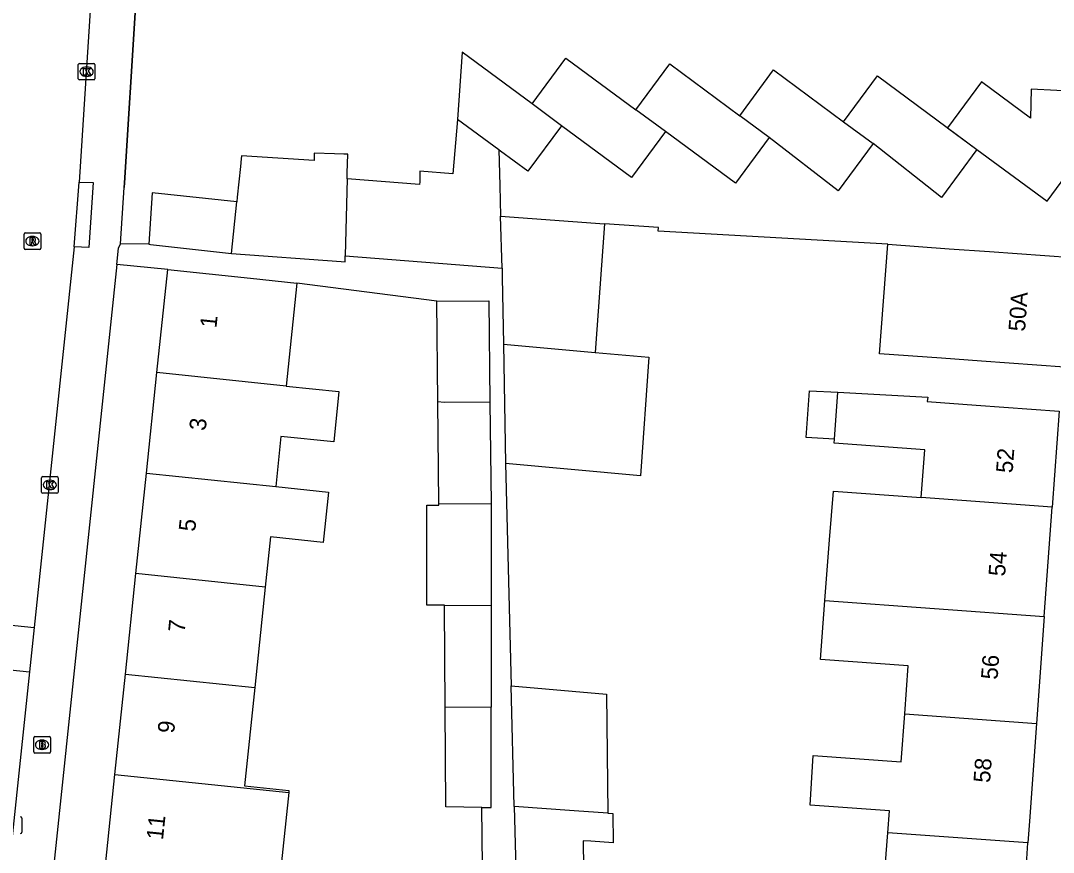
# Model space of a CAD drawing. Extents: x 163010 to 163853, y 382793 to 383982.
# Drawn here: x 163309.2 to 163371.3, y 383377.7 to 383427.7 of the extents above; entities that cross this region are included whole.
import ezdxf

# ---------------------------------------------------------------- set-up
doc = ezdxf.new("R2010")
doc.units = 0
for name, color, linetype in [('IMGEO_Brandkraan', 7, 'Continuous'), ('IMGEO_Kolk', 7, 'Continuous'), ('IMGEO_Muur', 7, 'Continuous'), ('IMGEO_Pand', 7, 'Continuous'), ('IMGEO_Pand_nummerreeks', 7, 'Continuous'), ('IMGEO_Rijbaan_lokaal_open', 7, 'Continuous'), ('IMGEO_Rioolput', 7, 'Continuous'), ('IMGEO_Voetpad_open', 7, 'Continuous')]:
    doc.layers.add(name, color=color, linetype=linetype)

msp = doc.modelspace()

# ---------------------------------------------------------------- linework, layer by layer
at = {"layer": 'IMGEO_Brandkraan'}
for p, q in [((163310.001, 383383.777), (163310.001, 383384.629)), ((163310.076, 383384.703), (163310.928, 383384.703)), ((163310.489, 383384.483), (163310.514, 383384.483)), ((163311.002, 383384.629), (163311.002, 383383.777)), ((163310.512, 383383.923), (163310.487, 383383.923)), ((163310.928, 383383.703), (163310.076, 383383.703))]:
    msp.add_line(p, q, dxfattribs=at)
for points in [[(163310.001, 383383.777), (163310.001, 383384.629)], [(163310.076, 383384.703), (163310.928, 383384.703)], [(163311.002, 383384.629), (163311.002, 383383.777)], [(163310.349, 383384.403), (163310.349, 383384.003), (163310.562, 383384.003)], [(163310.58, 383384.403), (163310.349, 383384.403)], [(163310.528, 383384.322), (163310.474, 383384.322), (163310.474, 383384.246)], [(163310.474, 383384.246), (163310.527, 383384.246)], [(163310.536, 383384.17), (163310.474, 383384.17), (163310.474, 383384.089)], [(163310.474, 383384.089), (163310.536, 383384.089)], [(163310.928, 383383.703), (163310.076, 383383.703)]]:
    msp.add_lwpolyline(points, dxfattribs=at)
for centre, radius, start, end in [((163310.078, 383384.627), 0.0765, 91.55205, 178.44795), ((163310.078, 383384.627), 0.0765, 91.55205, 178.44795), ((163310.926, 383384.627), 0.0765, 1.55205, 88.44795), ((163310.926, 383384.627), 0.0765, 1.55205, 88.44795), ((163310.529, 383384.284), 0.0379, 267.82845, 90.93552), ((163310.537, 383384.129), 0.0404, 269.87594, 90.50774), ((163310.568, 383384.254), 0.251, 268.66757, 293.53466), ((163310.584, 383384.258), 0.145, 59.4692, 91.53667), ((163310.609, 383384.305), 0.0922, 285.51372, 58.15012), ((163310.614, 383384.113), 0.105, 301.31148, 78.98903), ((163310.078, 383383.779), 0.0765, 181.55205, 268.44795), ((163310.078, 383383.779), 0.0765, 181.55205, 268.44795), ((163310.926, 383383.779), 0.0765, 271.55205, 358.44795), ((163310.926, 383383.779), 0.0765, 271.55205, 358.44795)]:
    msp.add_arc(centre, radius, start, end, dxfattribs=at)
for centre, major_axis, ratio, start_param, end_param in [((163310.488, 383384.203), (-0.387, 0.002), 0.722429, 4.712389, 7.853982), ((163310.513, 383384.203), (-0.39, 0.002), 0.717154, 1.570796, 4.712389)]:
    msp.add_ellipse(centre, major_axis=major_axis, ratio=ratio, start_param=start_param, end_param=end_param, dxfattribs=at)
at = {"layer": 'IMGEO_Kolk'}
for p, q in [((163312.68, 383424.242), (163312.68, 383425.094)), ((163312.755, 383425.168), (163313.607, 383425.168)), ((163313.168, 383424.948), (163313.193, 383424.948)), ((163313.681, 383425.094), (163313.681, 383424.242)), ((163313.191, 383424.388), (163313.166, 383424.388)), ((163313.607, 383424.168), (163312.755, 383424.168)), ((163310.467, 383399.396), (163310.467, 383400.248)), ((163310.542, 383400.322), (163311.394, 383400.322)), ((163310.955, 383400.102), (163310.98, 383400.102)), ((163311.468, 383400.248), (163311.468, 383399.396)), ((163310.978, 383399.542), (163310.953, 383399.542)), ((163311.394, 383399.322), (163310.542, 383399.322)), ((163309.288, 383379.792), (163309.288, 383378.94))]:
    msp.add_line(p, q, dxfattribs=at)
for points in [[(163312.68, 383424.242), (163312.68, 383425.094)], [(163312.755, 383425.168), (163313.607, 383425.168)], [(163313.001, 383424.868), (163313.124, 383424.868), (163313.124, 383424.717), (163313.254, 383424.868), (163313.418, 383424.868), (163313.272, 383424.717), (163313.425, 383424.468), (163313.273, 383424.468), (163313.188, 383424.632), (163313.124, 383424.565), (163313.124, 383424.468), (163313.001, 383424.468), (163313.001, 383424.868)], [(163313.681, 383425.094), (163313.681, 383424.242)], [(163313.607, 383424.168), (163312.755, 383424.168)], [(163310.467, 383399.396), (163310.467, 383400.248)], [(163310.542, 383400.322), (163311.394, 383400.322)], [(163310.788, 383400.022), (163310.911, 383400.022), (163310.911, 383399.871), (163311.041, 383400.022), (163311.205, 383400.022), (163311.059, 383399.871), (163311.212, 383399.622), (163311.06, 383399.622), (163310.975, 383399.786), (163310.911, 383399.719), (163310.911, 383399.622), (163310.788, 383399.622), (163310.788, 383400.022)], [(163311.468, 383400.248), (163311.468, 383399.396)], [(163311.394, 383399.322), (163310.542, 383399.322)], [(163309.288, 383379.792), (163309.288, 383378.94)]]:
    msp.add_lwpolyline(points, dxfattribs=at)
for centre, start, end in [((163312.757, 383425.092), 91.55205, 178.44795), ((163312.757, 383425.092), 91.55205, 178.44795), ((163313.605, 383425.092), 1.55205, 88.44795), ((163313.605, 383425.092), 1.55205, 88.44795), ((163312.757, 383424.244), 181.55205, 268.44795), ((163312.757, 383424.244), 181.55205, 268.44795), ((163313.605, 383424.244), 271.55205, 358.44795), ((163313.605, 383424.244), 271.55205, 358.44795), ((163310.544, 383400.246), 91.55205, 178.44795), ((163310.544, 383400.246), 91.55205, 178.44795), ((163311.392, 383400.246), 1.55205, 88.44795), ((163311.392, 383400.246), 1.55205, 88.44795), ((163310.544, 383399.398), 181.55205, 268.44795), ((163310.544, 383399.398), 181.55205, 268.44795), ((163311.392, 383399.398), 271.55205, 358.44795), ((163311.392, 383399.398), 271.55205, 358.44795), ((163309.212, 383379.79), 1.55205, 88.44795), ((163309.212, 383379.79), 1.55205, 88.44795), ((163309.212, 383378.942), 271.55205, 358.44795), ((163309.212, 383378.942), 271.55205, 358.44795)]:
    msp.add_arc(centre, 0.0765, start, end, dxfattribs=at)
for centre, major_axis, ratio, start_param, end_param in [((163313.167, 383424.668), (-0.387, 0.002), 0.722429, 4.712389, 7.853982), ((163313.192, 383424.668), (-0.39, 0.002), 0.717154, 1.570796, 4.712389), ((163310.954, 383399.822), (-0.387, 0.002), 0.722429, 4.712389, 7.853982), ((163310.979, 383399.822), (-0.39, 0.002), 0.717154, 1.570796, 4.712389)]:
    msp.add_ellipse(centre, major_axis=major_axis, ratio=ratio, start_param=start_param, end_param=end_param, dxfattribs=at)
at = {"layer": 'IMGEO_Muur'}
for points in [[(163316.124, 383428.532), (163315.452, 383417.991)], [(163315.452, 383417.991), (163315.434, 383417.702)]]:
    msp.add_lwpolyline(points, dxfattribs=at)
at = {"layer": 'IMGEO_Pand'}
for points in [[(163339.962, 383422.733), (163335.754, 383425.844), (163335.487, 383421.785)], [(163339.962, 383422.733), (163341.997, 383425.488), (163346.206, 383422.375)], [(163346.206, 383422.375), (163348.241, 383425.13), (163352.45, 383422.017)], [(163352.45, 383422.017), (163354.485, 383424.772), (163358.694, 383421.659)], [(163358.694, 383421.659), (163360.729, 383424.414), (163366.715, 383419.991)], [(163372.965, 383419.631), (163373.056, 383423.457), (163369.984, 383423.61), (163369.943, 383421.865), (163366.979, 383424.055), (163364.945, 383421.302), (163366.716, 383419.993)], [(163341.739, 383421.421), (163339.962, 383422.733)], [(163347.982, 383421.063), (163346.206, 383422.375)], [(163335.487, 383421.785), (163335.194, 383418.521), (163333.224, 383418.678), (163333.213, 383418.216), (163333.208, 383418.039), (163333.204, 383417.882), (163328.841, 383418.229)], [(163337.958, 383419.96), (163335.487, 383421.785)], [(163354.226, 383420.705), (163352.45, 383422.017)], [(163341.739, 383421.421), (163339.713, 383418.683), (163338.057, 383419.887), (163337.958, 383419.96)], [(163347.982, 383421.063), (163345.942, 383418.306), (163341.739, 383421.421)], [(163358.694, 383421.659), (163360.47, 383420.347)], [(163354.226, 383420.705), (163352.196, 383417.962), (163347.982, 383421.063)], [(163360.47, 383420.347), (163358.365, 383417.503), (163354.226, 383420.705)], [(163337.958, 383419.96), (163338.018, 383417.834), (163338.07, 383415.98)], [(163366.715, 383419.991), (163364.577, 383417.102), (163360.47, 383420.347)], [(163366.716, 383419.993), (163370.931, 383416.878), (163372.965, 383419.631)], [(163328.841, 383418.229), (163328.849, 383418.562), (163328.877, 383419.711), (163328.64, 383419.716), (163328.093, 383419.73), (163326.867, 383419.76), (163326.856, 383419.325), (163322.494, 383419.6), (163322.476, 383419.432), (163322.429, 383418.976), (163322.236, 383417.127), (163322.207, 383416.852)], [(163328.841, 383418.229), (163328.728, 383413.602)], [(163322.207, 383416.852), (163317.113, 383417.384), (163316.915, 383414.289)], [(163321.882, 383413.729), (163322.207, 383416.852)], [(163338.07, 383415.98), (163344.319, 383415.528)], [(163338.158, 383412.853), (163338.07, 383415.98)], [(163344.319, 383415.528), (163343.759, 383407.795)], [(163316.915, 383414.289), (163317.023, 383414.287), (163321.882, 383413.729)], [(163371.976, 383406.904), (163366.99, 383407.265), (163364.575, 383407.44), (163360.853, 383407.71), (163361.363, 383414.293)], [(163361.363, 383414.293), (163365.053, 383414.025), (163367.467, 383413.85), (163372.453, 383413.489)], [(163321.882, 383413.729), (163328.482, 383413.264), (163328.719, 383413.234), (163328.728, 383413.602)], [(163328.728, 383413.602), (163338.158, 383412.853)], [(163317.409, 383406.576), (163318.055, 383412.767)], [(163318.055, 383412.767), (163323.028, 383412.248), (163325.829, 383411.955)], [(163338.158, 383412.853), (163338.168, 383412.305), (163338.238, 383408.285)], [(163325.829, 383411.955), (163325.183, 383405.764)], [(163334.231, 383410.878), (163337.361, 383410.896), (163337.429, 383404.795)], [(163334.29, 383404.814), (163334.231, 383410.878)], [(163338.238, 383408.285), (163343.759, 383407.795)], [(163338.238, 383408.285), (163338.363, 383401.105)], [(163343.759, 383407.795), (163346.995, 383407.508), (163346.479, 383400.372), (163338.363, 383401.105)], [(163316.778, 383400.536), (163317.409, 383406.576)], [(163325.183, 383405.764), (163317.409, 383406.576)], [(163325.183, 383405.764), (163328.354, 383405.433), (163328.038, 383402.413), (163324.867, 383402.744), (163324.552, 383399.724)], [(163358.152, 383402.572), (163356.447, 383402.666), (163356.651, 383405.489), (163358.356, 383405.395)], [(163358.152, 383402.572), (163358.356, 383405.395)], [(163358.356, 383405.395), (163363.766, 383405.098), (163363.731, 383404.834), (163366.668, 383404.622), (163371.654, 383404.261)], [(163334.351, 383398.66), (163334.35, 383398.701), (163334.29, 383404.814)], [(163337.429, 383404.795), (163334.671, 383404.774), (163334.29, 383404.814)], [(163337.429, 383404.795), (163337.498, 383398.685)], [(163371.654, 383404.261), (163371.236, 383398.492)], [(163363.365, 383399.061), (163363.573, 383401.937), (163358.134, 383402.33), (163358.152, 383402.572)], [(163316.147, 383394.495), (163316.778, 383400.536)], [(163316.778, 383400.536), (163324.552, 383399.724)], [(163324.552, 383399.724), (163327.723, 383399.393), (163327.407, 383396.373), (163324.237, 383396.704), (163323.921, 383393.683)], [(163357.574, 383392.869), (163357.857, 383396.521), (163358.083, 383399.443), (163363.365, 383399.061)], [(163371.236, 383398.492), (163363.365, 383399.061)], [(163334.698, 383392.55), (163334.698, 383392.602), (163333.64, 383392.602), (163333.64, 383398.608), (163334.351, 383398.608), (163334.351, 383398.66)], [(163337.498, 383398.685), (163334.351, 383398.66)], [(163337.498, 383398.685), (163337.499, 383398.608), (163337.499, 383392.602), (163337.499, 383392.572)], [(163370.76, 383391.917), (163371.236, 383398.492)], [(163315.516, 383388.455), (163316.147, 383394.495)], [(163323.921, 383393.683), (163316.147, 383394.495)], [(163323.921, 383393.683), (163323.29, 383387.643)], [(163337.499, 383392.572), (163334.698, 383392.55)], [(163337.499, 383392.572), (163337.503, 383386.461)], [(163362.376, 383386.064), (163362.584, 383388.942), (163357.299, 383389.325), (163357.574, 383392.869)], [(163357.574, 383392.869), (163370.76, 383391.917)], [(163334.739, 383386.439), (163334.698, 383392.55)], [(163370.76, 383391.917), (163370.295, 383385.49)], [(163314.886, 383382.415), (163315.516, 383388.455)], [(163315.516, 383388.455), (163323.29, 383387.643)], [(163323.29, 383387.643), (163322.674, 383381.739), (163325.347, 383381.46), (163325.333, 383381.324)], [(163338.703, 383387.751), (163344.443, 383387.248), (163344.53, 383380.092)], [(163338.888, 383380.491), (163338.703, 383387.751)], [(163337.503, 383386.461), (163334.739, 383386.439)], [(163336.953, 383380.441), (163334.779, 383380.474), (163334.739, 383386.439)], [(163336.953, 383380.441), (163337.508, 383380.433), (163337.503, 383386.461)], [(163361.357, 383378.9), (163361.456, 383380.23), (163356.677, 383380.58), (163356.862, 383383.566), (163362.167, 383383.182), (163362.376, 383386.064)], [(163362.376, 383386.064), (163370.295, 383385.49)], [(163370.295, 383385.49), (163369.87, 383379.618), (163369.779, 383378.304)], [(163314.255, 383376.375), (163314.886, 383382.415)], [(163314.886, 383382.415), (163325.333, 383381.324)], [(163325.333, 383381.324), (163324.702, 383375.285)], [(163344.53, 383380.092), (163342.495, 383380.236), (163338.888, 383380.491)], [(163338.888, 383380.491), (163339.059, 383373.788)], [(163344.53, 383380.092), (163344.821, 383380.071), (163344.837, 383378.308), (163343.495, 383378.403), (163343.044, 383378.435), (163343.089, 383373.602)], [(163355.682, 383373.028), (163353.22, 383373.212), (163353.439, 383376.164), (163353.481, 383376.725), (163356.134, 383376.528), (163356.067, 383375.624), (163361.086, 383375.251), (163361.264, 383377.644), (163361.357, 383378.9)], [(163369.779, 383378.304), (163361.357, 383378.9)], [(163369.316, 383372.012), (163369.688, 383377.017), (163369.779, 383378.304)]]:
    msp.add_lwpolyline(points, dxfattribs=at)
at = {"layer": 'IMGEO_Rijbaan_lokaal_open'}
for points in [[(163313.813, 383434.926), (163312.736, 383418.024)], [(163366.716, 383419.993), (163366.715, 383419.991)], [(163312.438, 383414.147), (163312.736, 383418.024)], [(163361.363, 383414.293), (163347.544, 383415.083), (163347.559, 383415.293), (163344.319, 383415.528)], [(163312.438, 383414.147), (163310.031, 383391.258)], [(163305.156, 383391.761), (163310.031, 383391.258)], [(163310.031, 383391.258), (163309.75, 383388.592)], [(163304.884, 383389.094), (163309.75, 383388.592)], [(163309.75, 383388.592), (163308.166, 383373.531), (163305.903, 383350.922)]]:
    msp.add_lwpolyline(points, dxfattribs=at)
at = {"layer": 'IMGEO_Rioolput'}
for p, q in [((163309.419, 383414.057), (163309.419, 383414.909)), ((163309.494, 383414.983), (163310.346, 383414.983)), ((163310.42, 383414.909), (163310.42, 383414.057)), ((163309.907, 383414.763), (163309.932, 383414.763)), ((163310.346, 383413.983), (163309.494, 383413.983)), ((163309.93, 383414.203), (163309.905, 383414.203))]:
    msp.add_line(p, q, dxfattribs=at)
for points in [[(163309.419, 383414.057), (163309.419, 383414.909)], [(163309.494, 383414.983), (163310.346, 383414.983)], [(163310.42, 383414.909), (163310.42, 383414.057)], [(163310.008, 383414.681), (163309.756, 383414.683), (163309.756, 383414.283)], [(163309.756, 383414.283), (163309.88, 383414.283), (163309.88, 383414.445), (163309.891, 383414.445)], [(163309.934, 383414.602), (163309.88, 383414.602), (163309.88, 383414.521)], [(163309.88, 383414.521), (163309.932, 383414.521)], [(163309.938, 383414.416), (163310.009, 383414.283), (163310.149, 383414.283), (163310.084, 383414.409)], [(163310.346, 383413.983), (163309.494, 383413.983)]]:
    msp.add_lwpolyline(points, dxfattribs=at)
for centre, radius, start, end in [((163309.496, 383414.907), 0.0765, 91.55205, 178.44795), ((163309.496, 383414.907), 0.0765, 91.55205, 178.44795), ((163310.344, 383414.907), 0.0765, 1.55205, 88.44795), ((163310.344, 383414.907), 0.0765, 1.55205, 88.44795), ((163309.89, 383414.392), 0.0533, 26.02933, 88.69889), ((163309.916, 383414.71), 0.19, 274.7715, 282.96867), ((163309.94, 383414.506), 0.0964, 77.00612, 93.18647), ((163309.954, 383414.563), 0.0378, 276.66336, 79.67722), ((163310.007, 383414.571), 0.109, 350.36119, 89.41601), ((163310.005, 383414.571), 0.112, 277.58423, 350.98172), ((163309.989, 383414.356), 0.108, 29.51342, 73.79051), ((163309.496, 383414.059), 0.0765, 181.55205, 268.44795), ((163309.496, 383414.059), 0.0765, 181.55205, 268.44795), ((163310.344, 383414.059), 0.0765, 271.55205, 358.44795), ((163310.344, 383414.059), 0.0765, 271.55205, 358.44795)]:
    msp.add_arc(centre, radius, start, end, dxfattribs=at)
for centre, major_axis, ratio, start_param, end_param in [((163309.906, 383414.483), (-0.387, 0.002), 0.722429, 4.712389, 7.853982), ((163309.931, 383414.483), (-0.39, 0.002), 0.717154, 1.570796, 4.712389)]:
    msp.add_ellipse(centre, major_axis=major_axis, ratio=ratio, start_param=start_param, end_param=end_param, dxfattribs=at)
at = {"layer": 'IMGEO_Voetpad_open'}
for points in [[(163315.218, 383414.328), (163315.434, 383417.702), (163315.452, 383417.991), (163316.124, 383428.532), (163316.29, 383431.549)], [(163312.736, 383418.024), (163313.567, 383418.008), (163313.321, 383414.09), (163312.438, 383414.147)], [(163315.002, 383413.086), (163315.104, 383414.05), (163315.218, 383414.328)], [(163316.915, 383414.289), (163315.218, 383414.328)], [(163315.002, 383413.086), (163307.22, 383339.213)], [(163318.055, 383412.767), (163315.002, 383413.086)], [(163334.231, 383410.878), (163325.829, 383411.955)], [(163338.363, 383401.105), (163338.703, 383387.751)], [(163337.078, 383368.125), (163336.953, 383380.441)]]:
    msp.add_lwpolyline(points, dxfattribs=at)

# ---------------------------------------------------------------- texts
at = {"layer": 'IMGEO_Pand_nummerreeks'}
for s, rotation, p in [('50A', 85.85688, (163369.603, 383409.026)), ('1', 84.03862, (163320.984, 383409.233)), ('3', 84.03862, (163320.338, 383403.055)), ('52', 85.84054, (163368.855, 383400.512)), ('5', 84.03862, (163319.705, 383396.99)), ('54', 85.84054, (163368.403, 383394.306)), ('7', 84.04145, (163319.073, 383390.926)), ('56', 85.83919, (163367.951, 383388.098)), ('9', 84.03862, (163318.438, 383384.86)), ('58', 85.83919, (163367.5, 383381.892)), ('11', 84.03862, (163317.77, 383378.45))]:
    msp.add_text(s, height=1, rotation=rotation, dxfattribs=at).set_placement(p)

doc.saveas('drawing.dxf')
